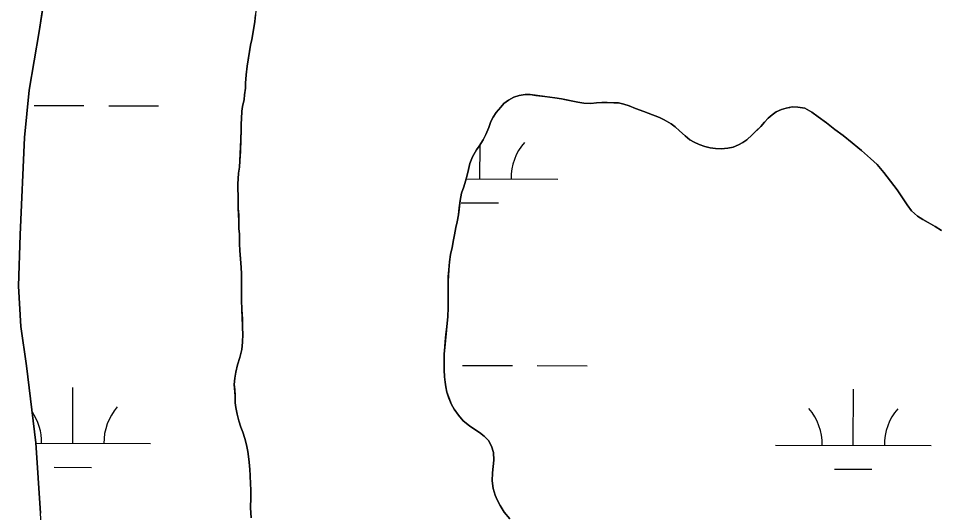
# Model space of a CAD drawing. Extents: x 3172297 to 3210190, y 958463 to 983887.
# Drawn here: x 3187744 to 3188336, y 976937 to 977255 of the extents above; entities that cross this region are included whole.
import ezdxf

# ---------------------------------------------------------------- set-up
doc = ezdxf.new("R2010")
doc.units = 0
for name, color, linetype in [('V-SITE-VEGE', 7, 'Continuous'), ('V-TOPO-SHOR', 7, 'Continuous'), ('V-WETL-SWMP', 7, 'Continuous')]:
    doc.layers.add(name, color=color, linetype=linetype)

msp = doc.modelspace()

# ---------------------------------------------------------------- linework, layer by layer
at = {"layer": 'V-SITE-VEGE'}
for p, q in [((3187763.84, 977289.35), (3187757.35, 977246.99)), ((3187896.03, 977253.39), (3187897.4, 977264.74)), ((3187895.38, 977249.22), (3187896.03, 977253.39)), ((3187757.35, 977246.99), (3187750.97, 977209.27)), ((3187894.07, 977241.75), (3187895.38, 977249.22)), ((3187893.22, 977238.06), (3187894.07, 977241.75)), ((3187891.08, 977224.67), (3187893.22, 977238.06)), ((3187890.44, 977218.95), (3187891.08, 977224.67)), ((3187889.92, 977210.51), (3187890.44, 977218.95)), ((3187750.97, 977209.27), (3187747.99, 977178.74)), ((3187889.46, 977206.24), (3187889.92, 977210.51)), ((3187888.15, 977198.68), (3187889.09, 977203.24)), ((3187889.09, 977203.24), (3187889.46, 977206.24)), ((3188062.59, 977204.57), (3188059.21, 977202.71)), ((3188066.08, 977205.76), (3188062.59, 977204.57)), ((3188069.75, 977206.46), (3188066.08, 977205.76)), ((3188073.05, 977206.29), (3188069.75, 977206.46)), ((3188082.46, 977205.19), (3188073.05, 977206.29)), ((3188088.96, 977204.26), (3188082.46, 977205.19)), ((3188093.13, 977203.61), (3188088.96, 977204.26)), ((3188103.71, 977201.45), (3188093.13, 977203.61)), ((3187887.69, 977195.57), (3187888.15, 977198.68)), ((3188056.23, 977200.56), (3188051.22, 977194.81)), ((3188059.21, 977202.71), (3188056.23, 977200.56)), ((3188107.59, 977200.8), (3188103.71, 977201.45)), ((3188112.05, 977200.64), (3188107.59, 977200.8)), ((3188115.73, 977200.95), (3188112.05, 977200.64)), ((3188119.12, 977201.17), (3188115.73, 977200.95)), ((3188122.61, 977201.19), (3188119.12, 977201.17)), ((3188126.77, 977201.12), (3188122.61, 977201.19)), ((3188129.88, 977200.95), (3188126.77, 977201.12)), ((3188133.27, 977200.2), (3188129.88, 977200.95)), ((3188136.67, 977199.06), (3188133.27, 977200.2)), ((3188140.85, 977197.44), (3188136.67, 977199.06)), ((3188146.2, 977195.53), (3188140.85, 977197.44)), ((3188237.77, 977197.69), (3188234.77, 977196.7)), ((3188241.64, 977198.4), (3188237.77, 977197.69)), ((3188245.22, 977198.32), (3188241.64, 977198.4)), ((3188249.59, 977197.67), (3188245.22, 977198.32)), ((3188254.16, 977194.99), (3188249.59, 977197.67)), ((3187887.33, 977190.82), (3187887.69, 977195.57)), ((3188049.21, 977191.88), (3188047.77, 977189.06)), ((3188051.22, 977194.81), (3188049.21, 977191.88)), ((3188156.3, 977191.53), (3188146.2, 977195.53)), ((3188159.31, 977190.19), (3188156.3, 977191.53)), ((3188226.18, 977191.22), (3188223.77, 977188.68)), ((3188228.69, 977193.37), (3188226.18, 977191.22)), ((3188231.19, 977195.13), (3188228.69, 977193.37)), ((3188234.77, 977196.7), (3188231.19, 977195.13)), ((3188258.35, 977192.02), (3188254.16, 977194.99)), ((3188263.51, 977188.17), (3188258.35, 977192.02)), ((3187887.04, 977177.16), (3187887.33, 977190.82)), ((3188047.77, 977189.06), (3188046.44, 977185.08)), ((3188163.69, 977187.51), (3188159.31, 977190.19)), ((3188166.23, 977185.59), (3188163.69, 977187.51)), ((3188169.15, 977183.09), (3188166.23, 977185.59)), ((3188221.37, 977185.86), (3188215.88, 977180.49)), ((3188223.77, 977188.68), (3188221.37, 977185.86)), ((3188268.87, 977183.94), (3188263.51, 977188.17)), ((3188044.63, 977180.71), (3188042.81, 977177.3)), ((3188046.44, 977185.08), (3188044.63, 977180.71)), ((3188172.66, 977179.72), (3188169.15, 977183.09)), ((3188175.78, 977177.32), (3188172.66, 977179.72)), ((3188215.88, 977180.49), (3188212.31, 977177.27)), ((3188274.42, 977179.91), (3188268.87, 977183.94)), ((3188286.21, 977170.29), (3188274.42, 977179.91)), ((3187747.99, 977178.74), (3187745.09, 977116.1)), ((3187886.35, 977163.68), (3187887.04, 977177.16)), ((3188042.81, 977177.3), (3188038.59, 977170.69)), ((3188178.6, 977175.69), (3188175.78, 977177.32)), ((3188181.81, 977174.26), (3188178.6, 977175.69)), ((3188185.3, 977173.02), (3188181.81, 977174.26)), ((3188207.1, 977174.03), (3188203.62, 977172.46)), ((3188209.81, 977175.6), (3188207.1, 977174.03)), ((3188212.31, 977177.27), (3188209.81, 977175.6)), ((3188038.59, 977170.69), (3188035.91, 977166.21)), ((3188188.8, 977171.98), (3188185.3, 977173.02)), ((3188192.2, 977171.61), (3188188.8, 977171.98)), ((3188195.98, 977171.44), (3188192.2, 977171.61)), ((3188200.24, 977171.86), (3188195.98, 977171.44)), ((3188203.62, 977172.46), (3188200.24, 977171.86)), ((3188291.87, 977165.29), (3188286.21, 977170.29)), ((3187886.08, 977159.7), (3187886.35, 977163.68)), ((3188034.19, 977162.03), (3188033.44, 977158.15)), ((3188035.91, 977166.21), (3188034.19, 977162.03)), ((3188296.16, 977161.25), (3188291.87, 977165.29)), ((3187885.26, 977152.14), (3187885.53, 977155.72)), ((3187885.53, 977155.72), (3187886.08, 977159.7)), ((3188033.44, 977158.15), (3188032.59, 977154.56)), ((3188300.46, 977156.14), (3188296.16, 977161.25)), ((3188304.76, 977150.65), (3188300.46, 977156.14)), ((3187885.09, 977148.84), (3187885.26, 977152.14)), ((3188031.45, 977150.58), (3188028.99, 977142.81)), ((3188032.59, 977154.56), (3188031.45, 977150.58)), ((3188308.96, 977144.96), (3188304.76, 977150.65)), ((3187885.11, 977145.25), (3187885.09, 977148.84)), ((3187885.33, 977141.57), (3187885.11, 977145.25)), ((3188315.52, 977135.41), (3188308.96, 977144.96)), ((3187885.39, 977133.24), (3187885.33, 977141.57)), ((3188028.05, 977138.15), (3188026.95, 977128.94)), ((3188028.99, 977142.81), (3188028.05, 977138.15)), ((3187885.73, 977125.1), (3187885.39, 977133.24)), ((3188318.35, 977131.64), (3188315.52, 977135.41)), ((3188026.95, 977128.94), (3188025.26, 977120.78)), ((3188322.16, 977128.18), (3188318.35, 977131.64)), ((3188325.56, 977125.88), (3188322.16, 977128.18)), ((3187885.67, 977120.26), (3187885.73, 977125.1)), ((3187886.06, 977116.58), (3187885.67, 977120.26)), ((3188025.26, 977120.78), (3188024.42, 977116.03)), ((3188333.54, 977121.47), (3188325.56, 977125.88)), ((3188337.53, 977118.88), (3188333.54, 977121.47)), ((3187745.09, 977116.1), (3187743.98, 977083.06)), ((3187886.2, 977110.31), (3187886.06, 977116.58)), ((3188024.42, 977116.03), (3188021.88, 977103.42)), ((3187886.42, 977105.95), (3187886.2, 977110.31)), ((3187887.27, 977095.01), (3187886.42, 977105.95)), ((3188021.88, 977103.42), (3188021.14, 977098.86)), ((3188021.14, 977098.86), (3188020.69, 977093.62)), ((3187887.49, 977091.03), (3187887.27, 977095.01)), ((3187887.52, 977085.8), (3187887.49, 977091.03)), ((3188020.69, 977093.62), (3188020.25, 977086.25)), ((3187887.37, 977079.89), (3187887.52, 977085.8)), ((3188020.25, 977086.25), (3188020.27, 977069.09)), ((3187743.98, 977083.06), (3187745.48, 977057.2)), ((3187887.41, 977074.17), (3187887.37, 977079.89)), ((3187887.74, 977068.06), (3187887.41, 977074.17)), ((3187888.23, 977052.27), (3187887.74, 977068.06)), ((3188020.27, 977069.09), (3188020.11, 977063.67)), ((3188020.11, 977063.67), (3188017.75, 977039.33)), ((3187745.48, 977057.2), (3187749.23, 977031.75)), ((3187888.07, 977047.13), (3187888.23, 977052.27)), ((3187887.62, 977042.29), (3187888.07, 977047.13)), ((3187884.87, 977032.48), (3187886.3, 977037.24)), ((3187886.3, 977037.24), (3187887.62, 977042.29)), ((3188017.75, 977039.33), (3188017.72, 977029.34)), ((3187749.23, 977031.75), (3187755.18, 976982.3)), ((3187883.74, 977027.72), (3187884.87, 977032.48)), ((3187883.09, 977023.84), (3187883.74, 977027.72)), ((3188017.72, 977029.34), (3188017.95, 977024.79)), ((3187882.82, 977019.87), (3187883.09, 977023.84)), ((3187883.26, 977012.6), (3187882.82, 977019.87)), ((3188017.95, 977024.79), (3188018.45, 977021.4)), ((3188018.45, 977021.4), (3188018.77, 977018.3)), ((3188018.77, 977018.3), (3188019.37, 977015.01)), ((3188019.37, 977015.01), (3188022.43, 977007.08)), ((3187883.39, 977008.14), (3187883.26, 977012.6)), ((3187883.79, 977005.14), (3187883.39, 977008.14)), ((3187884.6, 977000.69), (3187883.79, 977005.14)), ((3188022.43, 977007.08), (3188024.19, 977003.99)), ((3188024.19, 977003.99), (3188027.03, 977000.14)), ((3187885.69, 976996.43), (3187884.6, 977000.69)), ((3187888.26, 976989.28), (3187885.69, 976996.43)), ((3188027.03, 977000.14), (3188030.06, 976996.47)), ((3188030.06, 976996.47), (3188033.95, 976993.3)), ((3188033.95, 976993.3), (3188040.47, 976988.98)), ((3187889.65, 976985.02), (3187888.26, 976989.28)), ((3187890.64, 976981.06), (3187889.65, 976985.02)), ((3188040.47, 976988.98), (3188043.49, 976986.68)), ((3188043.49, 976986.68), (3188046.33, 976983.79)), ((3188046.33, 976983.79), (3188048.19, 976980.12)), ((3187755.18, 976982.3), (3187758.14, 976937.08)), ((3187891.45, 976976.8), (3187890.64, 976981.06)), ((3188048.19, 976980.12), (3188049.48, 976976.15)), ((3187892.46, 976969.82), (3187891.45, 976976.8)), ((3188049.48, 976976.15), (3188049.61, 976971.21)), ((3187892.88, 976965.17), (3187892.46, 976969.82)), ((3188049.61, 976971.21), (3188048.79, 976963.06)), ((3187893.1, 976961.2), (3187892.88, 976965.17)), ((3187893.35, 976952.29), (3187893.1, 976961.2)), ((3188048.79, 976963.06), (3188048.53, 976957.83)), ((3188048.53, 976957.83), (3188049.24, 976952.89)), ((3187893.39, 976947.25), (3187893.35, 976952.29)), ((3188049.24, 976952.89), (3188050.53, 976948.73)), ((3188050.53, 976948.73), (3188051.91, 976945.64)), ((3187893.24, 976940.56), (3187893.39, 976947.25)), ((3188051.91, 976945.64), (3188053.77, 976941.97)), ((3187893.57, 976934.07), (3187893.24, 976940.56)), ((3188053.77, 976941.97), (3188056.42, 976937.82)), ((3188056.42, 976937.82), (3188059.94, 976933.39))]:
    msp.add_line(p, q, dxfattribs=at)
at = {"layer": 'V-TOPO-SHOR'}
for points in [[(3187887.97, 977061.77), (3187887.74, 977068.06), (3187887.41, 977074.17), (3187887.37, 977079.89), (3187887.52, 977085.8), (3187887.49, 977091.03), (3187887.27, 977095.01), (3187886.85, 977100.62), (3187886.42, 977105.95), (3187886.2, 977110.31), (3187886.18, 977113.41), (3187886.06, 977116.58), (3187885.67, 977120.26), (3187885.73, 977125.1), (3187885.61, 977128.98), (3187885.39, 977133.24), (3187885.36, 977136.83), (3187885.33, 977141.57), (3187885.11, 977145.26), (3187885.09, 977148.84), (3187885.26, 977152.14), (3187885.53, 977155.72), (3187886.08, 977159.7), (3187886.35, 977163.68), (3187886.7, 977169.98), (3187887.04, 977177.16), (3187887.19, 977183.26), (3187887.26, 977187.52), (3187887.33, 977190.82), (3187887.69, 977195.57), (3187888.15, 977198.68), (3187889.09, 977203.24), (3187889.46, 977206.24), (3187889.92, 977210.51), (3187890.09, 977213.61), (3187890.44, 977218.95), (3187891.08, 977224.67), (3187891.92, 977229.91), (3187892.57, 977233.79), (3187893.22, 977238.06), (3187894.07, 977241.75), (3187894.72, 977245.34), (3187895.38, 977249.22), (3187896.03, 977253.39), (3187896.48, 977257.66)], [(3188136.67, 977199.06), (3188133.27, 977200.2), (3188129.88, 977200.95), (3188126.77, 977201.12), (3188122.61, 977201.19), (3188119.12, 977201.17), (3188115.73, 977200.95), (3188112.05, 977200.64), (3188107.59, 977200.8), (3188103.71, 977201.45), (3188096.14, 977203.05), (3188093.13, 977203.61), (3188088.96, 977204.26), (3188082.46, 977205.19), (3188076.64, 977205.83), (3188073.05, 977206.29), (3188069.75, 977206.46), (3188066.08, 977205.76), (3188062.59, 977204.57), (3188059.21, 977202.71), (3188056.23, 977200.56), (3188054.2, 977198.32), (3188051.22, 977194.81), (3188049.21, 977191.88), (3188047.77, 977189.06), (3188046.44, 977185.08), (3188044.63, 977180.71), (3188042.81, 977177.3), (3188040.22, 977173.22), (3188038.59, 977170.69), (3188035.91, 977166.21), (3188034.19, 977162.03), (3188033.44, 977158.15), (3188032.59, 977154.56), (3188031.45, 977150.58), (3188030.31, 977147.08), (3188028.99, 977142.81), (3188028.05, 977138.15), (3188027.5, 977133.5), (3188026.95, 977128.94), (3188026.01, 977124.38), (3188025.26, 977120.78), (3188024.42, 977116.03), (3188023.76, 977112.92), (3188022.82, 977107.98), (3188021.88, 977103.42), (3188021.14, 977098.85), (3188020.69, 977093.62), (3188020.43, 977089.35), (3188020.25, 977086.25), (3188020.28, 977082.47), (3188020.31, 977077.92), (3188020.23, 977074.81), (3188020.27, 977069.09), (3188020.11, 977063.67), (3188019.66, 977059.01), (3188019.29, 977055.23), (3188018.93, 977052.03), (3188018.48, 977047.37), (3188018.21, 977044.08), (3188017.75, 977039.33), (3188017.78, 977035.84), (3188017.7, 977032.73), (3188017.72, 977029.34), (3188017.95, 977024.79), (3188018.45, 977021.4), (3188018.77, 977018.3), (3188019.37, 977015.01), (3188020.85, 977011.14), (3188022.43, 977007.08), (3188024.19, 977003.99), (3188027.03, 977000.14), (3188030.06, 976996.47), (3188033.95, 976993.3), (3188037.46, 976991), (3188040.47, 976988.98), (3188043.49, 976986.68), (3188046.33, 976983.79), (3188048.19, 976980.12), (3188049.48, 976976.15), (3188049.61, 976971.21), (3188049.25, 976967.04), (3188048.79, 976963.06), (3188048.53, 976957.83), (3188049.24, 976952.89), (3188050.53, 976948.73), (3188051.91, 976945.64), (3188053.77, 976941.97), (3188056.42, 976937.82), (3188059.94, 976933.39)], [(3188337.53, 977118.88), (3188333.54, 977121.47), (3188328.97, 977123.96), (3188325.56, 977125.88), (3188322.16, 977128.18), (3188318.35, 977131.64), (3188315.52, 977135.41), (3188312.48, 977139.84), (3188308.96, 977144.96), (3188304.76, 977150.65), (3188300.46, 977156.14), (3188296.16, 977161.25), (3188291.87, 977165.29), (3188286.21, 977170.29), (3188283.78, 977172.31), (3188280.17, 977175.3), (3188274.42, 977179.91), (3188268.87, 977183.94), (3188263.51, 977188.17), (3188258.35, 977192.01), (3188254.16, 977194.99), (3188249.59, 977197.67), (3188245.22, 977198.32), (3188241.64, 977198.4), (3188237.77, 977197.69), (3188234.77, 977196.7), (3188231.19, 977195.13), (3188228.69, 977193.37), (3188226.18, 977191.22), (3188223.77, 977188.68), (3188221.37, 977185.86), (3188218.29, 977182.93), (3188215.88, 977180.49), (3188212.31, 977177.27), (3188209.81, 977175.6), (3188207.1, 977174.03), (3188203.62, 977172.46), (3188200.24, 977171.86), (3188195.98, 977171.44), (3188192.2, 977171.61), (3188188.8, 977171.98), (3188185.3, 977173.02), (3188181.81, 977174.26), (3188178.6, 977175.69), (3188175.78, 977177.32), (3188172.66, 977179.72), (3188169.15, 977183.09), (3188166.23, 977185.59), (3188163.69, 977187.51), (3188159.31, 977190.19), (3188156.3, 977191.53), (3188151.83, 977193.24), (3188146.2, 977195.53), (3188140.85, 977197.44), (3188136.67, 977199.06)], [(3187893.57, 976934.07), (3187893.24, 976940.56), (3187893.39, 976947.25), (3187893.35, 976952.29), (3187893.23, 976955.78), (3187893.1, 976961.2), (3187892.88, 976965.17), (3187892.46, 976969.82), (3187891.95, 976973.6), (3187891.45, 976976.8), (3187890.64, 976981.06), (3187889.65, 976985.02), (3187888.26, 976989.28), (3187887.08, 976992.47), (3187885.69, 976996.43), (3187884.6, 977000.69), (3187883.79, 977005.14), (3187883.39, 977008.14), (3187883.26, 977012.6), (3187883.04, 977016.67), (3187882.83, 977019.87), (3187883.09, 977023.84), (3187883.74, 977027.72), (3187884.87, 977032.48), (3187886.3, 977037.24), (3187887.62, 977042.29), (3187888.07, 977047.13), (3187888.23, 977052.27), (3187888.11, 977056.34), (3187887.97, 977061.77)]]:
    msp.add_lwpolyline(points, dxfattribs=at)
at = {"layer": 'V-WETL-SWMP'}
for p, q in [((3187754.04, 977199.29), (3187786.04, 977199.21)), ((3187802.04, 977199.17), (3187834.04, 977199.09)), ((3188239.92, 977198.08), (3188239.95, 977198.08)), ((3188040.77, 977152.15), (3188040.82, 977174.17)), ((3188031.91, 977152.17), (3188090.77, 977152.02)), ((3188028.73, 977136.74), (3188052.73, 977136.69)), ((3188029.63, 977032.1), (3188061.63, 977032.02)), ((3188077.63, 977031.98), (3188109.63, 977031.9)), ((3187778.91, 976981.98), (3187779, 977017.98)), ((3188280.82, 976980.74), (3188280.91, 977016.74)), ((3187755.2, 976982.04), (3187828.91, 976981.86)), ((3188230.82, 976980.86), (3188330.82, 976980.62)), ((3187766.87, 976966.58), (3187790.87, 976966.52)), ((3188268.78, 976965.34), (3188292.78, 976965.28))]:
    msp.add_line(p, q, dxfattribs=at)
for points in [[(3187776.21, 976752.53), (3187772.16, 976783.55), (3187768.77, 976814.57), (3187764.4, 976852.75), (3187760.96, 976892.13), (3187758.14, 976937.08), (3187755.18, 976982.31), (3187749.23, 977031.75), (3187745.48, 977057.2), (3187743.98, 977083.06), (3187745.09, 977116.1), (3187747.99, 977178.74), (3187750.97, 977209.27), (3187757.35, 977246.99), (3187763.84, 977289.35)], [(3187896.48, 977257.66), (3187896.03, 977253.39), (3187895.38, 977249.22), (3187894.72, 977245.34), (3187894.07, 977241.75), (3187893.22, 977238.06), (3187892.57, 977233.79), (3187891.92, 977229.91), (3187891.08, 977224.67), (3187890.44, 977218.95), (3187890.09, 977213.61), (3187889.92, 977210.51), (3187889.46, 977206.24), (3187889.09, 977203.24), (3187888.15, 977198.68), (3187887.69, 977195.57), (3187887.33, 977190.82), (3187887.26, 977187.53), (3187887.19, 977183.26), (3187887.04, 977177.15), (3187886.7, 977169.98), (3187886.35, 977163.68), (3187886.08, 977159.7), (3187885.53, 977155.72), (3187885.26, 977152.14), (3187885.09, 977148.84), (3187885.12, 977145.26), (3187885.33, 977141.57), (3187885.37, 977136.83), (3187885.39, 977133.24), (3187885.61, 977128.98), (3187885.73, 977125.1), (3187885.67, 977120.26), (3187886.06, 977116.58), (3187886.18, 977113.41), (3187886.2, 977110.31), (3187886.42, 977105.95), (3187886.84, 977100.62), (3187887.27, 977095.01), (3187887.49, 977091.03), (3187887.52, 977085.8), (3187887.37, 977079.89), (3187887.41, 977074.17), (3187887.74, 977068.07), (3187887.97, 977061.77), (3187888.11, 977056.34), (3187888.23, 977052.27)], [(3188059.94, 976933.39), (3188056.42, 976937.82), (3188053.77, 976941.97), (3188051.91, 976945.64), (3188050.53, 976948.73), (3188049.24, 976952.89), (3188048.53, 976957.83), (3188048.79, 976963.06), (3188049.25, 976967.04), (3188049.61, 976971.21), (3188049.48, 976976.15), (3188048.19, 976980.12), (3188046.32, 976983.79), (3188043.49, 976986.68), (3188040.47, 976988.98), (3188037.46, 976991), (3188033.95, 976993.3), (3188030.06, 976996.47), (3188027.03, 977000.14), (3188024.19, 977003.99), (3188022.43, 977007.08), (3188020.85, 977011.14), (3188019.37, 977015.01), (3188018.77, 977018.3), (3188018.45, 977021.4), (3188017.95, 977024.79), (3188017.72, 977029.34), (3188017.7, 977032.73), (3188017.78, 977035.84), (3188017.75, 977039.33), (3188018.21, 977044.08), (3188018.48, 977047.37), (3188018.93, 977052.03), (3188019.29, 977055.23), (3188019.66, 977059.01), (3188020.11, 977063.67), (3188020.27, 977069.09), (3188020.23, 977074.81), (3188020.31, 977077.91), (3188020.28, 977082.47), (3188020.25, 977086.25), (3188020.43, 977089.35), (3188020.69, 977093.62), (3188021.14, 977098.85), (3188021.88, 977103.41), (3188022.82, 977107.97), (3188023.76, 977112.92), (3188024.42, 977116.03), (3188025.26, 977120.78), (3188026.01, 977124.38), (3188026.95, 977128.94), (3188027.5, 977133.49), (3188028.05, 977138.15), (3188028.99, 977142.81), (3188030.31, 977147.08), (3188031.46, 977150.58), (3188032.59, 977154.56), (3188033.44, 977158.15), (3188034.19, 977162.03), (3188035.91, 977166.21), (3188038.59, 977170.69), (3188040.22, 977173.22), (3188042.81, 977177.31), (3188044.63, 977180.71), (3188046.44, 977185.08), (3188047.77, 977189.07), (3188049.21, 977191.89), (3188051.22, 977194.81), (3188054.2, 977198.32), (3188056.22, 977200.56), (3188059.21, 977202.71), (3188062.59, 977204.57), (3188066.08, 977205.76), (3188069.75, 977206.46), (3188073.05, 977206.29), (3188076.64, 977205.83), (3188082.46, 977205.19), (3188088.96, 977204.26), (3188093.13, 977203.61), (3188096.14, 977203.05), (3188103.71, 977201.45), (3188107.59, 977200.8), (3188112.05, 977200.64), (3188115.73, 977200.95), (3188119.12, 977201.17), (3188122.61, 977201.19), (3188126.77, 977201.12), (3188129.88, 977200.95), (3188133.27, 977200.2), (3188136.67, 977199.06), (3188140.85, 977197.44), (3188146.2, 977195.53)], [(3188146.2, 977195.53), (3188151.83, 977193.24), (3188156.3, 977191.53), (3188159.31, 977190.19), (3188163.69, 977187.51), (3188166.23, 977185.59), (3188169.15, 977183.09), (3188172.66, 977179.72), (3188175.78, 977177.32), (3188178.6, 977175.69), (3188181.81, 977174.25), (3188185.31, 977173.02), (3188188.8, 977171.97), (3188192.2, 977171.61), (3188195.98, 977171.44), (3188200.24, 977171.86), (3188203.63, 977172.46), (3188207.1, 977174.03), (3188209.81, 977175.6), (3188212.32, 977177.27), (3188215.88, 977180.49), (3188218.29, 977182.93), (3188221.37, 977185.86), (3188223.77, 977188.68), (3188226.18, 977191.22), (3188228.69, 977193.37), (3188231.19, 977195.13), (3188234.77, 977196.7), (3188237.77, 977197.69), (3188241.64, 977198.4), (3188245.23, 977198.32), (3188249.59, 977197.67), (3188254.16, 977194.99), (3188258.35, 977192.01), (3188263.51, 977188.17), (3188268.87, 977183.94), (3188274.42, 977179.91), (3188280.17, 977175.3), (3188283.78, 977172.31), (3188286.21, 977170.3), (3188291.87, 977165.29), (3188296.16, 977161.25), (3188300.46, 977156.14), (3188304.76, 977150.65), (3188308.96, 977144.96), (3188312.48, 977139.84), (3188315.52, 977135.41), (3188318.35, 977131.65), (3188322.16, 977128.18), (3188325.56, 977125.88), (3188328.97, 977123.96), (3188333.54, 977121.47), (3188337.53, 977118.88)], [(3187888.23, 977052.27), (3187888.07, 977047.13), (3187887.62, 977042.29), (3187886.29, 977037.24), (3187884.87, 977032.48), (3187883.74, 977027.72), (3187883.09, 977023.84), (3187882.82, 977019.87), (3187883.04, 977016.67), (3187883.26, 977012.6), (3187883.39, 977008.14), (3187883.79, 977005.14), (3187884.6, 977000.69), (3187885.69, 976996.43), (3187887.08, 976992.47), (3187888.26, 976989.28), (3187889.65, 976985.02), (3187890.64, 976981.05), (3187891.45, 976976.8), (3187891.95, 976973.6), (3187892.46, 976969.82), (3187892.88, 976965.17), (3187893.1, 976961.2), (3187893.23, 976955.78), (3187893.35, 976952.29), (3187893.39, 976947.25), (3187893.24, 976940.56), (3187893.57, 976934.07)]]:
    msp.add_lwpolyline(points, dxfattribs=at)
for centre, start, end in [((3188096.01, 977152.48), 139.0865, 180.63016), ((3187723.67, 976982.59), 359.0865, 34.40462), ((3187834.16, 976982.32), 139.0865, 180.63016), ((3188225.58, 976981.35), 359.0865, 40.63016), ((3188336.06, 976981.08), 139.0865, 180.63016)]:
    msp.add_arc(centre, 35.25, start, end, dxfattribs=at)

doc.saveas('drawing.dxf')
